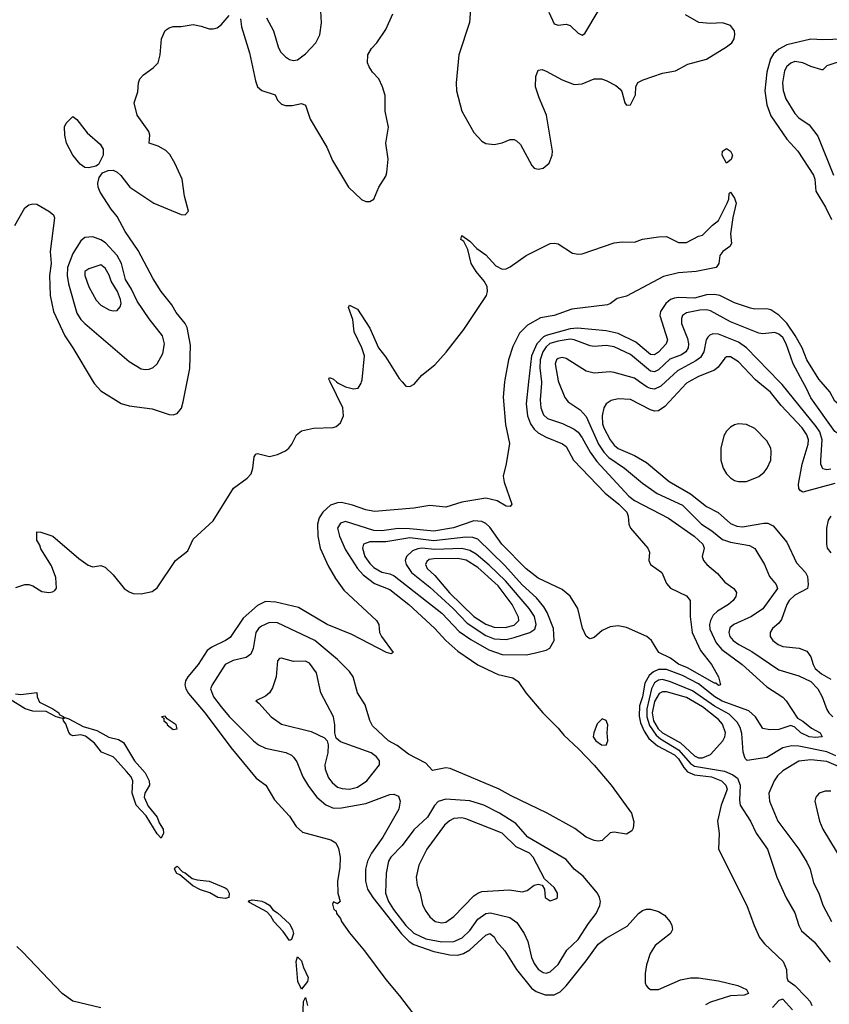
# Model space of a CAD drawing. Header units: inches. Extents: x 884549 to 1028252, y 526810 to 653624.
# Tile 797 of 1056: x 964464 to 968502, y 606897 to 611805. Entities that reach past the tile are written whole.
import ezdxf

# ---------------------------------------------------------------- set-up
doc = ezdxf.new("R2010")
doc.units = ezdxf.units.IN
doc.header["$MEASUREMENT"] = 0
doc.layers.add('A9660', color=7, linetype='Continuous')
doc.layers.add('A9661', color=7, linetype='Continuous')

msp = doc.modelspace()

# ---------------------------------------------------------------- linework, layer by layer
at = {"layer": 'A9660', "color": 5}
for points, elevation in [([(964445.5, 608974.5), (964490, 608990.4), (964510, 608990.4), (964530, 608983.4), (964574.4, 608954.4), (964610, 608948.9), (964627.6, 608952.4), (964640.3, 608959.7), (964648.3, 608971.7), (964644.1, 609024.1), (964623.4, 609083.4), (964570, 609166.6), (964565.6, 609185.6), (964549.3, 609210), (964550, 609252), (964570, 609251.3), (964630, 609230.7), (964759.1, 609119.1), (964805.7, 609085.7), (964830, 609077.6), (964870, 609084), (964890, 609076.3), (964930, 609037.1), (964985.3, 608970), (965010, 608953.1), (965030, 608945.2), (965070, 608942.3), (965125.3, 608954.7), (965150, 608973), (965242, 609110), (965302.8, 609157.2), (965330, 609214.8), (965430, 609307.7), (965530, 609469.2), (965599.5, 609520.5), (965618.4, 609541.6), (965627.4, 609570), (965633.5, 609626.5), (965641.4, 609638.6), (965650, 609642.6), (965710, 609628), (965750, 609637.3), (965790, 609656.1), (965806.6, 609670), (965822.1, 609690), (965844.3, 609735.7), (965870, 609756), (965929.3, 609769.3), (966027.6, 609772.4), (966042.7, 609777.3), (966065, 609795), (966079.4, 609830), (966075.6, 609870), (966012.8, 610000)], 2080), ([(964831, 610000), (964836.9, 609990), (964870, 609954.6), (964971.3, 609891.3), (965010, 609880.2), (965125.7, 609865.7), (965210, 609837.6), (965230, 609834.9), (965250, 609842), (965271, 609869), (965280.6, 609899.4), (965300.4, 610000)], 2120), ([(966882.9, 610000), (966875.8, 609924.2), (966887.9, 609787.9), (966907.3, 609692.7), (966890.4, 609590.4), (966875.3, 609530), (966879.9, 609499.9), (966918.8, 609390), (966910, 609379), (966890, 609379.6), (966846.6, 609406.6), (966790, 609419.9), (966670, 609400.3), (966590, 609375.9), (966510, 609383.7), (966430.7, 609369.3), (966233.9, 609353.9), (966190, 609361.4), (966125.1, 609385.1), (966070, 609398.4), (966050, 609397.5), (966014.9, 609385.1), (965975.9, 609350), (965958.7, 609321.3), (965949.4, 609290), (965950.7, 609230), (965963.7, 609170), (966003.3, 609083.3), (966039.5, 609019.5), (966081.7, 608961.7), (966243.2, 608810), (966255.2, 608790), (966259.6, 608750), (966268.9, 608730), (966327.7, 608650), (966316.5, 608643.5), (966294.5, 608650), (966121.1, 608741.1), (965997.3, 608790), (965854.6, 608874.6), (965741.6, 608901.6), (965690, 608905.2), (965650, 608885.4), (965578.3, 608821.7), (965514, 608726), (965491.4, 608710), (965422.4, 608677.6), (965399.9, 608660.1), (965355.2, 608590), (965302.6, 608530), (965291.5, 608510), (965287.5, 608490), (965292.6, 608470), (965306.8, 608446.8), (965390, 608348.4), (965517.4, 608177.4), (965643.3, 608023.3), (965691.3, 607990), (965735.4, 607915.4), (965810, 607834.6), (965843.2, 607783.2), (965875.2, 607755.2), (966016.6, 607716.6), (966041.2, 607701.2), (966053.8, 607673.8), (966062.4, 607630), (966061.2, 607578.8), (966050.2, 607510.2), (966051.3, 607451.3), (966062, 607410), (966050, 607398), (966030, 607408), (966024, 607396), (966031, 607370), (966042.4, 607362.4), (966045.3, 607350), (966064.5, 607324.4), (966069.4, 607310), (966110, 607253.7), (966183.8, 607163.8), (966290, 607020.5), (966358.4, 606938.4), (966601.9, 606621.9)], 2080), ([(967002.3, 610000), (966990.1, 609890.1), (966996.6, 609830), (967011.9, 609790), (967030, 609763.9), (967050, 609745), (967090, 609723.4), (967170.8, 609690.8), (967190, 609677.4), (967225.9, 609610), (967384.4, 609444.4), (967452.1, 609390), (967493, 609350), (967499.5, 609330), (967502.6, 609290), (967510.3, 609270), (967597.2, 609170), (967605.5, 609150), (967601.7, 609110), (967610.4, 609090), (967667.6, 609050), (967690, 608994.4), (967710, 608971.4), (967790, 608932.6), (967807.8, 608910), (967807.6, 608830), (967818.1, 608750), (967860.5, 608660.5), (967915.3, 608590), (967950.1, 608530.1), (967959.1, 608490), (967950, 608486.6), (967936.9, 608496.9), (967930, 608497), (967794.7, 608574.7), (967750, 608592.1), (967710, 608623), (967652.6, 608650), (967614.9, 608710), (967592.8, 608730), (967490, 608774.8), (967450, 608783.5), (967410, 608777.8), (967370, 608759.8), (967330, 608725.4), (967310, 608718), (967302.2, 608722.2), (967290, 608731.8), (967272.1, 608772.1), (967248.9, 608870), (967210, 608931.8), (967170, 608964), (967050, 609021.6), (966990, 609067), (966868.5, 609190), (966810, 609274.9), (966790, 609292.9), (966770, 609303.1), (966730, 609306.8), (966627.8, 609272.2), (966530, 609255.9), (966410, 609267.4), (966351.5, 609268.5), (966270, 609256.8), (966230, 609258), (966090, 609303.7), (966064.6, 609295.4), (966050, 609270.8), (966059, 609230), (966090, 609162.8), (966150, 609069.1), (966178.3, 609038.2), (966234.6, 608994.6), (966310, 608964), (966405.7, 608890), (966532.5, 608772.5), (966589.4, 608710), (966650, 608657.9), (966717.4, 608610), (966750, 608589.1), (966829.7, 608550.2), (966850, 608541.4), (966923.6, 608523.6), (966950, 608505.7), (966989.5, 608449.5), (967072.9, 608350), (967150, 608273.4), (967178.1, 608238.1), (967252.2, 608170), (967330, 608088.9), (967413.7, 607990), (967516.5, 607850), (967526.8, 607806.8), (967524.7, 607775.3), (967518.2, 607761.8), (967490, 607745.6), (967430, 607755.1), (967410, 607751.1), (967370, 607713.6), (967350.2, 607709.8), (967330, 607712.6), (967289.8, 607729.8), (967232.5, 607772.5), (967094.7, 607850), (966915.8, 607935.8), (966855.1, 607970), (966611.6, 608071.6), (966590, 608075.1), (966522.5, 608062.5), (966490, 608099.7), (966403.7, 608143.7), (966347.4, 608187.4), (966304.4, 608210), (966224.3, 608284.3), (966211.4, 608311.4), (966187.5, 608390), (966149.2, 608450), (966128.2, 608530), (966110, 608555.9), (966050, 608615.5), (965936.9, 608710), (965750, 608798.5), (965710, 608799.9), (965670, 608782.4), (965654.7, 608770), (965642.2, 608750), (965628.7, 608671.3), (965617.7, 608642.3), (965594.3, 608625.7), (965529, 608610), (965489.1, 608590.9), (965423.8, 608490), (965416.1, 608470), (965431.5, 608430), (965470, 608379.5), (965510, 608331.7), (965630, 608209.5), (965655.5, 608190), (965690, 608173.1), (965792.5, 608152.5), (965819.3, 608139.3), (965829.3, 608129.3), (965846, 608106), (965876.8, 608030), (965904.6, 607984.6), (965946.7, 607930), (965990.7, 607890.7), (966030, 607875.2), (966070, 607875.8), (966190, 607897.4), (966310, 607943.1), (966330, 607943.8), (966353.7, 607933.7), (966361.5, 607910), (966356, 607870), (966276, 607730), (966218.5, 607650), (966199.4, 607610), (966189.7, 607570), (966189.7, 607510), (966199.9, 607470), (966226.1, 607430), (966368.9, 607248.9), (966406.4, 607210), (966430, 607194.4), (966530, 607159.9), (966610, 607143.9), (966650, 607141.8), (966678.4, 607150), (966710, 607168.7), (966790, 607242.2), (966810, 607249.1), (966830, 607233.7), (966842.1, 607210), (966883.3, 607163.3), (966941.7, 607070), (967017.3, 606977.3), (967041.1, 606961.1), (967084.7, 606944.7), (967130, 606944.4), (967160.7, 606959.3), (967190, 606989), (967290, 607113.5), (967350, 607196), (967390, 607226.3), (967493.4, 607286.6), (967550, 607350.2), (967570, 607364.7), (967590, 607371.6), (967610, 607371.7), (967650, 607359.5), (967680.9, 607340.9), (967707.8, 607307.7), (967716.4, 607290), (967719.5, 607270), (967710.4, 607250), (967633.4, 607190), (967609.3, 607150), (967590, 607092.7), (967583.2, 607050), (967584.1, 607004.1), (967588.8, 606990), (967599.1, 606979.1), (967610.3, 606970.3), (967650, 606970.2), (967760.6, 607019.4), (967810, 607028.4), (967850, 607028.9), (967950, 607014.4), (968045.5, 606990), (968090, 606970.3), (968099.5, 606950), (968077.7, 606942.3), (968010, 606939), (967910, 606907.4), (967885.2, 606894.8)], 2120), ([(966045.2, 610000), (966053.3, 609993.3), (966090, 609974.4), (966130, 609964.4), (966152, 609968), (966167.3, 609992.7), (966169.3, 610000)], 2080), ([(966371.2, 610000), (966390, 609979), (966410, 609976.4), (966431.9, 609988.1), (966441.8, 610000)], 2080), ([(967066.4, 610000), (967067.2, 609992.8), (967060.3, 609910), (967063.3, 609870), (967076.2, 609836.2), (967097, 609817), (967171.7, 609791.7), (967230, 609763.4), (967250, 609749), (967270, 609721.2), (967308.8, 609648.8), (967342.9, 609602.9), (967502, 609430), (967530, 609408.6), (967700.8, 609320.8), (967828.5, 609230), (967871.3, 609190), (967878.4, 609170), (967868.4, 609130), (967875.3, 609110), (967891.7, 609090), (967944.8, 609044.8), (967981.1, 609001.1), (968026, 608970), (968039.1, 608950), (968035.4, 608930), (968022.3, 608910), (968000.2, 608890), (967943.8, 608856.2), (967923.4, 608836.6), (967909.4, 608810.6), (967905.1, 608790), (967906.7, 608766.7), (967938.7, 608698.7), (967965.6, 608665.6), (968067.3, 608590), (968190, 608479), (968270, 608427.2), (968286.6, 608410), (968343.2, 608323.2), (968370, 608308.9), (968413.2, 608273.2), (968456.4, 608250), (968466.8, 608230), (968433.7, 608226.3), (968401.6, 608230), (968360.3, 608250), (968330, 608278.3), (968310, 608286.2), (968250, 608267.2), (968205.3, 608265.3), (968171.5, 608271.5), (968134.7, 608330), (968100.6, 608360.6), (967967.8, 608407.8), (967930.9, 608430), (967850, 608494.7), (967770, 608535.6), (967690, 608566.2), (967650, 608565.6), (967625.2, 608554.8), (967603.7, 608536.3), (967582.4, 608497.6), (967570, 608429.8), (967555.9, 608384.1), (967554, 608334), (967560.6, 608300.6), (967578.2, 608258.2), (967602.1, 608222.1), (967645.5, 608185.5), (967730, 608139.8), (967750, 608120.3), (967776.9, 608076.9), (967795.6, 608055.6), (967830, 608040.4), (967915, 608030), (967965.2, 608010), (967986.6, 607990), (967992.1, 607970), (967990, 607958.7), (967962.1, 607890), (967945.2, 607810), (967952.4, 607747.6), (967950.3, 607670), (968091.7, 607390), (968127, 607290), (968153.7, 607230), (968178.8, 607198.8), (968271.6, 607110), (968288.9, 607070), (968290.3, 607030.3), (968295.8, 607015.8), (968330, 606990.5), (968388.5, 606930), (968406.4, 606910), (968414.9, 606890)], 2140), ([(967151.8, 610000), (967182.6, 609922.6), (967200.4, 609900.4), (967260.3, 609860.3), (967290, 609827.9), (967351.7, 609690), (967377.9, 609650), (967402.8, 609622.8), (967480.1, 609570), (967570, 609495.1), (967643.2, 609443.2), (967770, 609384.5), (967865, 609290), (967916.8, 609256.8), (967970, 609214.3), (968010, 609200.8), (968103.4, 609183.4), (968130, 609169), (968179.3, 609090), (968203.2, 609030), (968237.6, 608990), (968243.2, 608970), (968170, 608868.2), (968114.4, 608830), (968026.5, 608790), (968006, 608774), (968000.4, 608750), (968006.7, 608730), (968022.9, 608710), (968050.2, 608690), (968115.7, 608655.7), (968250, 608564.1), (968350, 608534), (968410, 608506.4), (968445.8, 608470), (968467.1, 608430), (968490, 608366.8), (968499.3, 608350), (968520.5, 608330)], 2160), ([(967801.6, 610000), (967790, 609993.5), (967682.6, 609877.4), (967650, 609855.5), (967630, 609853.5), (967610, 609860.7), (967510, 609911.6), (967450, 609915.8), (967413.8, 609906.2), (967390.1, 609889.9), (967377.5, 609870), (967369, 609831), (967371.9, 609790), (967378.4, 609770), (967409.3, 609710), (967430, 609684.1), (967450, 609668.3), (967530, 609633.2), (967590, 609597.1), (967703.4, 609503.4), (967810, 609440.9), (967890, 609379.2), (967948.1, 609348.1), (968010, 609293.5), (968041.1, 609281.1), (968070, 609277.5), (968175.7, 609295.7), (968195.1, 609295.2), (968222.2, 609282.2), (968290, 609200.3), (968337.8, 609097.8), (968382.7, 609050), (968392.8, 609030), (968397.5, 608990), (968394, 608970), (968330, 608937.1), (968301.3, 608910), (968289.7, 608890), (968264.2, 608815.8), (968250, 608797), (968219.2, 608770), (968207, 608750), (968207.7, 608730), (968220.2, 608710), (968246.7, 608690), (968270, 608680.5), (968352.2, 608672.2), (968390, 608657.1), (968409.3, 608629.3), (968421.1, 608590), (968432.1, 608570), (968463.7, 608543.7), (968510, 608517)], 2180), ([(967684.8, 610000), (967661.4, 609978.6), (967630, 609963.6), (967610, 609966.3), (967594.1, 609974.1), (967556, 610000)], 2160), ([(968530, 609492.6), (968370.6, 609450.6), (968357.4, 609457.4), (968350, 609467.8), (968348.2, 609490), (968366.6, 609590), (968396.8, 609690), (968397.7, 609710), (968390, 609736.3), (968366.7, 609770), (968262.5, 609882.5), (968208.4, 609948.4), (968146.1, 610000)], 2180), ([(968510, 609563.9), (968490, 609560.5), (968470, 609566.3), (968460.5, 609590), (968459.3, 609610), (968467.2, 609710), (968455.2, 609750), (968437.4, 609777.4), (968266.5, 609986.5), (968253.4, 610000)], 2160), ([(968655.8, 610000), (968659.8, 609970), (968680.4, 609910), (968703.3, 609870), (968734.6, 609830), (968815.4, 609750), (968804.6, 609735.4), (968750, 609722.7), (968710, 609704), (968690, 609701.8), (968670, 609707.3), (968610, 609743.2), (968590, 609747.9), (968550, 609739), (968530, 609752.9), (968410, 609920.6), (968387.6, 609970), (968371, 610000)], 2140), ([(968555.3, 610000), (968570, 609953), (968582.8, 609890), (968578.3, 609881.7), (968570, 609878.7), (968550, 609886.8), (968530, 609903.1), (968505.2, 609950), (968462.1, 610000)], 2120), ([(968510.6, 609330), (968497.1, 609310), (968488.3, 609270), (968487.8, 609190), (968491.8, 609170), (968510, 609147.2)], 2220), ([(968535, 608135), (968490, 608155.2), (968350, 608184.4), (968315.5, 608184.5), (968270, 608175.4), (968190, 608126.4), (968092.2, 608112.3), (968082.5, 608122.5), (968073, 608153), (968066.3, 608246.3), (968057.4, 608277.4), (968042.5, 608302.5), (968003.1, 608343.1), (967930, 608382.4), (967819.8, 608459.8), (967710, 608505.1), (967670, 608515.2), (967650, 608512.7), (967630, 608498.7), (967615.9, 608470), (967591.9, 608370), (967592.1, 608330), (967605.9, 608285.9), (967638.6, 608238.6), (967660.4, 608220.4), (967750, 608165.9), (967810, 608097.3), (967830, 608083.2), (967978.9, 608058.9), (968020.8, 608040.8), (968043.9, 608023.9), (968058.5, 607990), (968054.2, 607914.2), (968058.5, 607890), (968109.3, 607810), (968136.9, 607750), (968194, 607670), (968240.2, 607530), (968286.9, 607426.9), (968330, 607353.4), (968350.1, 607290.1), (968363.7, 607263.7), (968427.5, 607207.5), (968507.2, 607107.2)], 2160), ([(964444, 608444), (964470, 608441.4), (964550.7, 608450.7), (964551.6, 608430), (964562.7, 608402.7), (964630.2, 608370.2), (964659.3, 608350), (964661.3, 608341.3), (964684.7, 608330), (964678.8, 608321.2), (964646, 608330), (964595.8, 608355.8), (964530, 608358), (964491.5, 608370), (964417, 608417)], 2060), ([(968586, 608066), (968490, 608106.9), (968410, 608116.1), (968350, 608108.7), (968270, 608059.9), (968244.3, 608035.7), (968226.9, 608010), (968200.4, 607950), (968203.3, 607910), (968245.4, 607810), (968350.8, 607670), (968390, 607605.2), (968406, 607570), (968422.8, 607502.8), (968450.1, 607450), (968470.7, 607390.7), (968513, 607310)], 2180), ([(968510, 607960.1), (968481.2, 607958.8), (968452.2, 607950), (968435.8, 607930), (968430.2, 607910), (968454.1, 607810), (968469.2, 607770), (968570, 607605.1)], 2220), ([(964870, 606879.9), (964730, 606911.9), (964676.8, 606950), (964479.1, 607159.1), (964450, 607184.5)], 2080), ([(965877.4, 606830), (965880.7, 606910), (965889.5, 606930.5), (965899.3, 606890)], 2060), ([(968319.2, 606870), (968270, 606922.4), (968250, 606916.4), (968218.5, 606881.5)], 2140)]:
    msp.add_lwpolyline(points, dxfattribs=dict(at, elevation=elevation))
for points, elevation in [([(968050, 609791.2), (968030, 609786.3), (968010, 609773.6), (967990, 609753.6), (967976.1, 609730), (967961.5, 609670), (967960.8, 609610), (967973.2, 609570), (967990, 609541.7), (968010, 609520.7), (968030, 609508.5), (968050, 609503.2), (968090, 609503.8), (968150, 609527.4), (968176.7, 609550), (968192.5, 609570), (968209.9, 609610), (968212.8, 609652.8), (968209.8, 609670), (968190, 609705.3), (968130, 609766.8), (968090, 609786.4)], 2220), ([(966690, 609226.3), (966530, 609207.1), (966410, 609221.7), (966290, 609202.5), (966210, 609202.3), (966179.7, 609190), (966174.6, 609170), (966186, 609130), (966210, 609093.9), (966230, 609073.6), (966270, 609050.9), (966310, 609042.9), (966332.6, 609032.6), (966570, 608846.5), (966656, 608756), (966714.7, 608714.7), (966804.3, 608664.3), (966870, 608640.4), (966990, 608639), (967030, 608646.9), (967090, 608661.6), (967108.6, 608671.4), (967129.9, 608710), (967126, 608770), (967095.5, 608850), (967078.6, 608878.6), (967042.4, 608922.4), (966970, 608987.4), (966883.5, 609083.5), (966750, 609216), (966724.7, 609224.7)], 2140), ([(966469.6, 609170.4), (966450, 609168.2), (966423.3, 609156.7), (966394, 609130), (966387, 609110), (966391.2, 609090), (966418.9, 609050), (966510, 608975.8), (966626.8, 608870), (966696.1, 608796.1), (966790, 608735.1), (966830, 608719.5), (966890, 608715.7), (966930, 608725.2), (967009.1, 608750.9), (967033.7, 608766.3), (967040.7, 608790), (967031.6, 608830), (967006.2, 608870), (966887.3, 609007.3), (966806.5, 609086.5), (966740.8, 609140.8), (966710, 609158.7), (966670, 609168.6), (966535.4, 609164.6)], 2160), ([(966650, 609119.3), (966530, 609117.1), (966506.6, 609113.4), (966495.2, 609104.8), (966488.6, 609090), (966496.8, 609070), (966534.1, 609034.1), (966608.1, 608948.1), (966729.7, 608829.7), (966790, 608792.6), (966830, 608776.4), (966885.4, 608774.6), (966930, 608786.8), (966954.1, 608810), (966952.8, 608827.2), (966919.9, 608890), (966850, 608983.3), (966750, 609073.6), (966690.5, 609110.5)], 2180), ([(965770, 608622), (965759.6, 608620.4), (965750.4, 608609.6), (965743.5, 608530), (965725.6, 608474.4), (965710, 608449.6), (965690, 608433.6), (965642, 608410), (965658, 608398), (965719, 608330), (965770, 608293), (965917.4, 608257.4), (965985.1, 608225.1), (965998, 608210), (966003.6, 608190), (966001.5, 608150), (965986.4, 608090), (965988.5, 608068.5), (966005.4, 608025.4), (966022.1, 608002.2), (966050, 607979.8), (966072.3, 607972.3), (966110, 607969.5), (966150, 607978.8), (966195.4, 608010), (966258.2, 608090), (966258.4, 608110), (966243.4, 608130), (966217.2, 608150), (966065, 608204.9), (966043.5, 608223.5), (966035.6, 608250), (966037, 608290), (966029.8, 608330), (965966.4, 608450), (965944, 608550), (965910, 608596.9), (965890, 608607.8), (965830, 608606)], 2140), ([(967670, 608455.3), (967653.2, 608446.8), (967630, 608406.5), (967619.3, 608350), (967626.2, 608310), (967648.2, 608270), (967670, 608249.5), (967759.6, 608199.6), (967830, 608134.9), (967850, 608126.3), (967870, 608125.3), (967910, 608142.4), (967971.6, 608210), (967981.6, 608230), (967985.1, 608250), (967970, 608293.4), (967950, 608316.9), (967870, 608379), (967790, 608426.2), (967690, 608455.2)], 2180), ([(965170, 607725.2), (965150, 607747), (965095.7, 607835.7), (965045.3, 607890), (965025.8, 607950), (965028.2, 608010), (965019.7, 608030), (964997.7, 608057.7), (964940.9, 608120.9), (964930, 608129.8), (964873, 608153), (964838.1, 608198.1), (964792.7, 608232.7), (964770, 608240.3), (964730, 608235.4), (964719.6, 608239.6), (964710, 608252.3), (964695.1, 608295.1), (964682.4, 608310), (964680.7, 608319.3), (964690, 608326.8), (964710, 608320.2), (964781.8, 608281.8), (964850, 608261.8), (964909.3, 608229.3), (964957.7, 608217.7), (964981.6, 608201.6), (965036.5, 608110), (965090.2, 608050.2), (965110.3, 608010), (965111.7, 607990), (965088.8, 607950), (965084.9, 607930), (965105.3, 607885.3), (965150.2, 607830.2), (965160.7, 607800.7), (965179.6, 607770), (965181.7, 607750)], 2060), ([(965190, 608332.5), (965171.3, 608330), (965183.4, 608323.4), (965183.2, 608310), (965197.9, 608297.9), (965199.6, 608290), (965230, 608266.1), (965249.6, 608270), (965244.5, 608290), (965200.4, 608320.4)], 2080), ([(967370, 608319.8), (967344.5, 608295.5), (967327.6, 608250), (967325.2, 608230), (967338, 608210), (967365.3, 608190), (967390, 608189.2), (967397.7, 608210), (967395, 608250), (967398.4, 608290), (967390, 608311.3)], 2140), ([(966590, 607919.9), (966552.3, 607907.7), (966532.9, 607887.1), (966498.9, 607830), (966430, 607766.1), (966371.8, 607688.2), (966315.3, 607630), (966303.9, 607610), (966292.6, 607550), (966289.6, 607450), (966303.3, 607410), (966328, 607370), (966390, 607289.3), (966430, 607252.1), (966490, 607223.4), (966570, 607207.5), (966630, 607209.7), (966671.2, 607228.8), (966710, 607265.5), (966750, 607321.5), (966790, 607349.6), (966812.4, 607352.4), (966909, 607329), (966944, 607304), (966980.7, 607250), (966998.6, 607210), (967017.3, 607130), (967030, 607100.3), (967050, 607071.4), (967075.1, 607055.1), (967090, 607052.1), (967110, 607059.3), (967150, 607095.5), (967192.7, 607167.3), (967250, 607220.2), (967300.7, 607299.3), (967339.8, 607350), (967357.8, 607390), (967360.4, 607410), (967356.9, 607430), (967345.4, 607450), (967275.3, 607535.3), (967230, 607569.8), (967190, 607618.9), (966998, 607730), (966938.6, 607798.6), (966858.2, 607850), (966779.7, 607890), (966710, 607911.8)], 2140), ([(966670, 607825.6), (966630, 607823.4), (966608, 607812), (966583.5, 607790), (966494.7, 607670), (966455.6, 607590), (966442.2, 607530), (966446.7, 607490), (966462, 607450), (966474, 607394), (966486.1, 607366.1), (966510, 607332), (966537.1, 607310), (966570, 607302.2), (966590, 607306.4), (966630, 607334), (966730, 607436.9), (966748.9, 607451.1), (966770, 607458.5), (966907, 607467), (966970, 607457.2), (966996, 607464), (967030, 607490.3), (967050, 607496.4), (967070.7, 607490.7), (967081.6, 607470), (967085.3, 607430), (967110, 607413), (967138, 607422), (967146, 607430), (967147, 607450), (967130, 607479.5), (967082.3, 607522.3), (967026, 607630), (967006.6, 607650), (966941, 607681), (966870, 607750.4), (966690, 607820.6)], 2160), ([(965490, 607423.9), (965452.7, 607430), (965412.6, 607452.6), (965366.6, 607466.6), (965327.7, 607487.7), (965263, 607543), (965248.9, 607548.9), (965237, 607570), (965240.5, 607579.5), (965250, 607584.9), (965276.5, 607556.5), (965290, 607552.7), (965324.2, 607524.2), (965350, 607516.5), (965410.1, 607510.1), (965490, 607478.2), (965499.6, 607470), (965508.8, 607450), (965507.3, 607430)], 2060), ([(965810, 607215.1), (965779.2, 607259.2), (965732.4, 607310), (965716.5, 607336.5), (965697.1, 607357.1), (965610, 607403.6), (965604.7, 607410), (965607, 607413), (965623.1, 607416.9), (965650, 607415), (965671.5, 607411.5), (965690, 607402.7), (965710, 607390.2), (965727.2, 607367.2), (965750, 607352.3), (965810, 607297.7), (965825.5, 607270), (965830.2, 607250), (965819.9, 607220.1)], 2060), ([(965870, 606972.7), (965851.5, 607010), (965844, 607110), (965850, 607134), (965870, 607114), (965879.9, 607079.9), (965903.6, 607030), (965900.2, 607010)], 2060)]:
    msp.add_lwpolyline(points, close=True, dxfattribs=dict(at, elevation=elevation))
at = {"layer": 'A9661', "color": 5}
for points, elevation in [([(966717.1, 611930), (966708.4, 611791.6), (966655.4, 611630), (966640.6, 611490), (966642.2, 611450), (966669.1, 611350), (966730, 611242.4), (966770, 611200.3), (966790, 611188.9), (966830, 611182.3), (966870, 611191.4), (966910, 611207.6), (966930, 611207.2), (966942, 611202), (966962.8, 611182.8), (967018.3, 611078.3), (967030, 611064.9), (967050, 611059.3), (967075.6, 611064.4), (967104.5, 611090), (967120.4, 611130), (967121.5, 611150), (967091.1, 611330), (967055.2, 611415.2), (967037.7, 611470), (967038.7, 611521.3), (967050, 611554), (967070, 611556.5), (967090, 611549.1), (967170, 611505), (967230, 611483), (967270, 611486.2), (967330, 611510.8), (967366, 611510), (967390, 611502.3), (967436.9, 611476.9), (967459.4, 611459.4), (967467.4, 611447.4), (967482, 611390), (967490, 611378.8), (967510, 611380.7), (967535.6, 611430), (967538, 611470), (967548.1, 611491.9), (967574.5, 611505.5), (967670, 611538.3), (967735.1, 611550), (967796.3, 611583.7), (967890, 611609.3), (967990, 611670.1), (968015.3, 611690), (968027.3, 611710), (968031.5, 611731.5), (968029.9, 611750), (968010, 611776.7), (967970, 611789), (967910, 611786), (967851.6, 611791.6), (967785.2, 611830)], 2120), ([(965300.4, 610000), (965313.5, 610066.5), (965316.8, 610183.2), (965299.5, 610270), (965290, 610290.8), (965245.6, 610345.6), (965223.6, 610383.6), (965170.4, 610450.4), (965130, 610513.1), (965054.9, 610654.9), (964989.8, 610750), (964950, 610824.2), (964920.1, 610860.1), (964865.6, 610945.6), (964856.5, 610970), (964854.8, 610990), (964861, 611019), (964877.6, 611042.4), (964906.3, 611053.7), (964930, 611054.4), (964950, 611045.7), (964968.7, 611028.7), (965014.3, 610970), (965133.7, 610890), (965270, 610834.4), (965290, 610833), (965307, 610850), (965286, 610926), (965274.3, 611010), (965238, 611090), (965212.7, 611132.7), (965194, 611154), (965154.6, 611174.6), (965109.8, 611189.8), (965113, 611230), (965108.3, 611248.3), (965049.6, 611330), (965035.1, 611390), (965054.5, 611445.5), (965057.3, 611490), (965064, 611510), (965081.3, 611530), (965130, 611565.7), (965154.3, 611590), (965165.7, 611630), (965171.3, 611710), (965190, 611750.6), (965210, 611764), (965230, 611770.7), (965270, 611770.6), (965330, 611780.5), (965370, 611773), (965410, 611759.1), (965430, 611759.1), (965450, 611765.5), (965470, 611779.3), (965510, 611826.7)], 2120), ([(965566, 611810), (965571, 611770), (965610, 611640.4), (965640.4, 611500.4), (965650.8, 611470.8), (965672.2, 611452.2), (965738, 611430), (965750, 611404), (965770, 611384.9), (965790, 611377.6), (965822.7, 611377.3), (965870, 611387.7), (965890, 611378.8), (965913.6, 611310), (965996.5, 611170), (966023.8, 611103.8), (966104, 610970), (966170, 610908.9), (966190, 610899.5), (966210, 610899.5), (966230, 610910.6), (966255.1, 610970), (966290, 611026), (966295.8, 611044.2), (966302.5, 611110), (966290.5, 611190), (966303.2, 611270), (966287.5, 611350), (966286.6, 611426.6), (966274.7, 611470), (966255.6, 611510), (966223.8, 611543.8), (966207.7, 611570), (966199.8, 611590), (966201.4, 611630), (966218.6, 611661.4), (966246.3, 611690), (966290, 611756), (966325.6, 611834.4)], 2120), ([(965695.1, 611815.1), (965730.2, 611750), (965754, 611670), (965765.7, 611645.7), (965790, 611619.5), (965810, 611607.2), (965830, 611602), (965850, 611605.3), (965890, 611634.4), (965942, 611690), (965961.5, 611730), (965969.8, 611790), (965966.2, 611850)], 2140), ([(967103.1, 611843.1), (967130, 611784.6), (967150, 611777.6), (967190, 611783.2), (967210, 611776.5), (967250, 611738.7), (967270, 611728.5), (967283.6, 611736.4), (967350, 611847.2)], 2140), ([(968570, 611707.9), (968470, 611705.3), (968410, 611708.6), (968290, 611680.1), (968250, 611659.1), (968224.6, 611635.4), (968208.8, 611610), (968190, 611543), (968179.9, 611450), (968190, 611380.9), (968210, 611326.2), (968290.8, 611210), (968345.1, 611150), (968423.2, 611030), (968429.4, 611010), (968435.2, 610950), (968483.6, 610870), (968513.3, 610810)], 2120), ([(968591.3, 611608.7), (968490, 611575.1), (968470, 611555.3), (968464.7, 611555.3), (968410, 611571.3), (968370.6, 611590.6), (968330, 611596.5), (968310, 611588.9), (968290, 611571.7), (968279.2, 611550), (968269.6, 611490), (968271.5, 611451.5), (968285, 611410), (968330, 611338.3), (968350, 611316.5), (968401.5, 611281.5), (968444.8, 611224.8), (968523, 611030)], 2140), ([(966441.8, 610000), (966470, 610033.8), (966534.7, 610085.3), (966591.9, 610148.1), (966679.5, 610260.5), (966791.8, 610430), (966797.8, 610450), (966795.1, 610475.1), (966781.7, 610501.7), (966740.4, 610550), (966716.9, 610590), (966699.3, 610659.3), (966678.9, 610698.9), (966665.4, 610710), (966669, 610730), (966710, 610700.4), (966744.8, 610664.8), (966790, 610633.6), (966838.8, 610578.8), (966870, 610562), (966890, 610563.6), (966910, 610572.9), (966991.1, 610630), (967110, 610690.2), (967130, 610692), (967150, 610687.7), (967222, 610642), (967250, 610635.7), (967270, 610638), (967430, 610692.6), (967470, 610697.6), (967530, 610697), (967570, 610711.5), (967650, 610723), (967690, 610724), (967750, 610694.6), (967790, 610694.6), (967850, 610725.5), (967869.5, 610730.5), (967919.3, 610780.7), (967950, 610804.9), (967993.6, 610890), (968000.7, 610910), (968002, 610938), (968010, 610944.7), (968030, 610916), (968037.4, 610890), (968020.5, 610819.5), (968010, 610738), (968014.9, 610690), (968005.5, 610674.5), (967970.8, 610650), (967956, 610630), (967951, 610590), (967938, 610570), (967838, 610550), (967750, 610543.5), (967675.5, 610524.5), (967490, 610426.9), (967444.9, 610415.1), (967410.6, 610390), (967395.5, 610384.5), (967218.5, 610361.5), (967130, 610330.5), (967061.6, 610318.4), (966996.9, 610283.1), (966957.5, 610242.5), (966923.3, 610176.7), (966902, 610110), (966883.8, 610010), (966882.9, 610000)], 2080), ([(964440.3, 610779.7), (964490, 610867.3), (964510, 610882), (964530, 610887.3), (964550, 610884.9), (964610.6, 610850), (964632.7, 610832.7), (964637.7, 610817.7), (964616.4, 610650), (964620.9, 610590), (964614, 610530), (964616.4, 610430), (964633.4, 610350), (964690, 610228.9), (964730.2, 610170), (964831, 610000)], 2120), ([(968462.1, 610000), (968450, 610014), (968390, 610109.9), (968367.3, 610170), (968331.4, 610231.4), (968290, 610291.6), (968250, 610332.1), (968210, 610358.3), (968190, 610364.3), (968130, 610361.8), (968110, 610366.6), (968030, 610393.5), (967955.6, 610430), (967930, 610435.6), (967890, 610433.7), (967830, 610417), (967750, 610420.8), (967730, 610417.6), (967710, 610409.9), (967686.5, 610390), (967659.9, 610350), (967656.8, 610330), (967695.2, 610210), (967689, 610190), (967650, 610148.5), (967630, 610134.3), (967610, 610135.4), (967537.3, 610197.3), (967450, 610240.5), (967390, 610254.4), (967246.9, 610266.9), (967210, 610263.9), (967090, 610231), (967076.3, 610223.7), (967044, 610190), (967016.8, 610130), (967002.3, 610000)], 2120), ([(966169.3, 610000), (966172, 610010), (966183.6, 610130), (966171.1, 610170), (966132.6, 610250), (966125.7, 610310), (966105.1, 610370), (966110, 610382.8), (966150, 610363), (966210, 610267), (966254.5, 610170), (966290, 610122.3), (966356.4, 610016.4), (966371.2, 610000)], 2080), ([(968371, 610000), (968321.2, 610090), (968287.5, 610190), (968270, 610220.2), (968250, 610237.9), (968230, 610245.8), (968170, 610239.5), (968150, 610241.9), (968010, 610299), (967910, 610354.3), (967890, 610358.7), (967857.1, 610357.1), (967790, 610343.4), (967770.2, 610330), (967764.6, 610315.4), (967764.3, 610290), (967795.5, 610215.5), (967800.8, 610190), (967798.7, 610170), (967787.3, 610150), (967764.9, 610135.1), (967706.8, 610113.2), (967650, 610060.4), (967630, 610050.4), (967610, 610053), (967510, 610135.6), (967430, 610175.2), (967390, 610181.4), (967330, 610176.2), (967310, 610179.2), (967230, 610209.9), (967210, 610212.6), (967150, 610203.4), (967109.2, 610190.8), (967090, 610174.8), (967073.7, 610150), (967060.2, 610110), (967058.7, 610070), (967066.4, 610000)], 2140), ([(968253.4, 610000), (968089.4, 610170), (968050, 610198.5), (967950, 610238.3), (967921.6, 610238.4), (967907, 610233), (967896.8, 610223.2), (967888.5, 610210), (967876.8, 610150), (967859.1, 610120.9), (967835.9, 610104.1), (967745, 610055), (967684.8, 610000)], 2160), ([(967556, 610000), (967530, 610017.7), (967430, 610046.2), (967410, 610049), (967330, 610043.9), (967290, 610053.7), (967190, 610115.7), (967170, 610120.7), (967150, 610116.5), (967142.4, 610110), (967135.4, 610090), (967150, 610004.4), (967151.8, 610000)], 2160), ([(968146.1, 610000), (968134, 610010), (968050, 610099.5), (968010, 610124), (967990, 610124.8), (967981.7, 610118.3), (967947.7, 610072.3), (967930, 610057.5), (967850, 610027), (967801.6, 610000)], 2180), ([(966012.8, 610000), (966006, 610014), (966010, 610021), (966030, 610012.7), (966045.2, 610000)], 2080)]:
    msp.add_lwpolyline(points, dxfattribs=dict(at, elevation=elevation))
for points, elevation in [([(964810, 611067), (964789.1, 611069.1), (964765.4, 611085.4), (964728.8, 611130), (964698, 611190), (964689.7, 611230), (964688.3, 611271.7), (964696, 611290), (964730, 611322.8), (964750, 611307.3), (964801.8, 611241.8), (964865.2, 611185.2), (964880.6, 611160.6), (964881.3, 611130), (964857, 611083), (964844.6, 611075.4)], 2120), ([(967990, 611089.4), (967967.6, 611130), (967969.8, 611150.2), (967990, 611163.1), (968010.2, 611150.2), (968018.7, 611130), (968012.4, 611107.6)], 2080), ([(964830, 610722.5), (964790, 610719.4), (964770, 610703.4), (964730, 610639.9), (964703.3, 610570), (964702.1, 610530), (964708.5, 610488.5), (964750, 610341.5), (964770, 610310.2), (964790.2, 610290), (965010, 610101.2), (965070, 610064.5), (965090, 610060.7), (965110, 610063.2), (965130, 610071.4), (965149.9, 610090.1), (965179, 610141), (965186.5, 610190), (965177.2, 610230), (965110, 610313.5), (965050, 610402.9), (965022.2, 610462.2), (964992.8, 610510), (964972.7, 610590), (964951.2, 610630), (964892.6, 610692.6), (964870, 610707.7)], 2140), ([(964870, 610582.7), (964810, 610563.4), (964790, 610550.6), (964789.6, 610530), (964810, 610473.1), (964846.4, 610406.4), (964870, 610382.8), (964910, 610359), (964930, 610353.8), (964950, 610356.1), (964965.5, 610374.5), (964969.8, 610390), (964967.9, 610410), (964952.3, 610450), (964921, 610501), (964910, 610531.7), (964890, 610566)], 2160)]:
    msp.add_lwpolyline(points, close=True, dxfattribs=dict(at, elevation=elevation))

doc.saveas('drawing.dxf')
